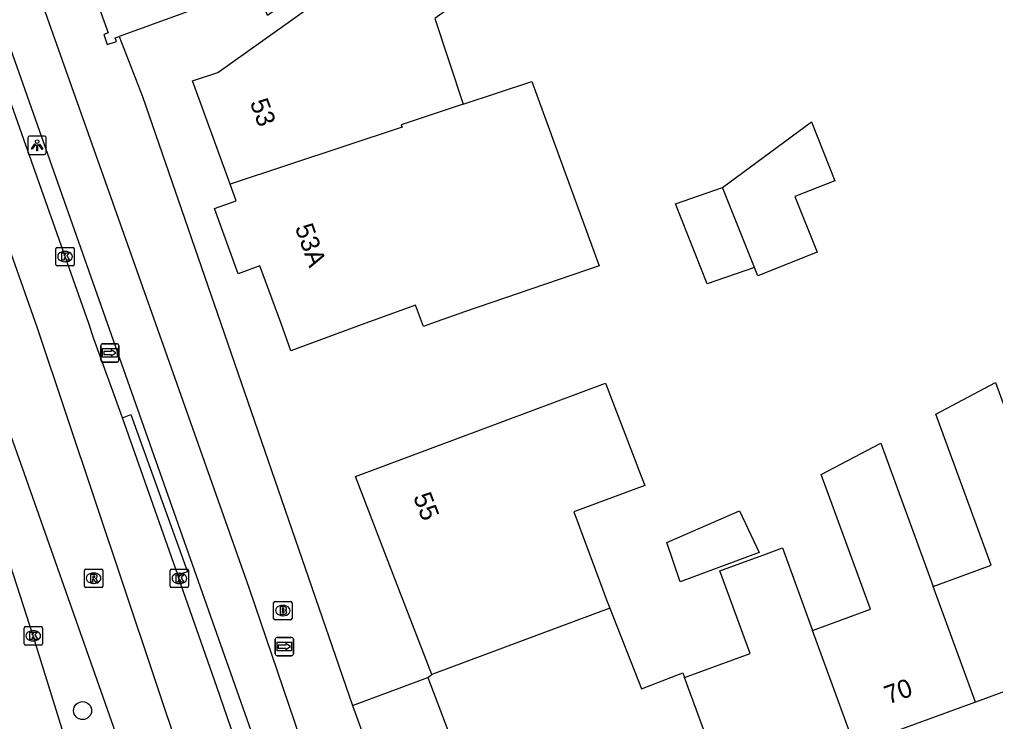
# Model space of a CAD drawing. Extents: x 161801 to 162379, y 382315 to 382832.
# Drawn here: x 161832.9 to 161885.9, y 382478.4 to 382516.5 of the extents above; entities that cross this region are included whole.
import ezdxf

# ---------------------------------------------------------------- set-up
doc = ezdxf.new("R2010")
doc.units = 0
for name, color, linetype in [('IMGEO_Boom', 7, 'Continuous'), ('IMGEO_Brandkraan', 7, 'Continuous'), ('IMGEO_Erf', 7, 'Continuous'), ('IMGEO_Fietspad_gesloten', 7, 'Continuous'), ('IMGEO_Kolk', 7, 'Continuous'), ('IMGEO_Lichtpunt', 7, 'Continuous'), ('IMGEO_OVBaan_gesloten', 7, 'Continuous'), ('IMGEO_Pand', 7, 'Continuous'), ('IMGEO_Pand_nummerreeks', 7, 'Continuous'), ('IMGEO_Rijbaan_lokaal_gesloten', 7, 'Continuous'), ('IMGEO_Rioolput', 7, 'Continuous'), ('IMGEO_Voetpad_open', 7, 'Continuous'), ('IMGEO_Wegwijzer', 7, 'Continuous')]:
    doc.layers.add(name, color=color, linetype=linetype)

msp = doc.modelspace()

# ---------------------------------------------------------------- linework, layer by layer
at = {"layer": 'IMGEO_Boom'}
msp.add_circle((161836.33, 382478.962), 0.489, dxfattribs=at)
at = {"layer": 'IMGEO_Brandkraan'}
for p, q in [((161846.714, 382483.977), (161846.714, 382484.829)), ((161846.789, 382484.903), (161847.641, 382484.903)), ((161847.715, 382484.829), (161847.715, 382483.977)), ((161847.202, 382484.683), (161847.227, 382484.683)), ((161847.641, 382483.903), (161846.789, 382483.903)), ((161847.225, 382484.123), (161847.2, 382484.123))]:
    msp.add_line(p, q, dxfattribs=at)
for points in [[(161846.714, 382483.977), (161846.714, 382484.829)], [(161846.789, 382484.903), (161847.641, 382484.903)], [(161847.715, 382484.829), (161847.715, 382483.977)], [(161847.062, 382484.603), (161847.062, 382484.203), (161847.275, 382484.203)], [(161847.293, 382484.603), (161847.062, 382484.603)], [(161847.241, 382484.522), (161847.187, 382484.522), (161847.187, 382484.446)], [(161847.187, 382484.446), (161847.24, 382484.446)], [(161847.249, 382484.37), (161847.187, 382484.37), (161847.187, 382484.289)], [(161847.187, 382484.289), (161847.249, 382484.289)], [(161847.641, 382483.903), (161846.789, 382483.903)]]:
    msp.add_lwpolyline(points, dxfattribs=at)
for centre, radius, start, end in [((161846.791, 382484.827), 0.0765, 91.552, 178.448), ((161846.791, 382484.827), 0.0765, 91.552, 178.448), ((161847.639, 382484.827), 0.0765, 1.552, 88.448), ((161847.639, 382484.827), 0.0765, 1.552, 88.448), ((161847.242, 382484.484), 0.0379, 267.8285, 90.9355), ((161847.25, 382484.329), 0.0404, 269.8759, 90.5077), ((161847.281, 382484.454), 0.251, 268.6676, 293.5347), ((161847.297, 382484.458), 0.145, 59.4692, 91.5367), ((161847.322, 382484.505), 0.0922, 285.5137, 58.1501), ((161847.327, 382484.313), 0.105, 301.3115, 78.989), ((161846.791, 382483.979), 0.0765, 181.552, 268.448), ((161846.791, 382483.979), 0.0765, 181.552, 268.448), ((161847.639, 382483.979), 0.0765, 271.552, 358.448), ((161847.639, 382483.979), 0.0765, 271.552, 358.448)]:
    msp.add_arc(centre, radius, start, end, dxfattribs=at)
for centre, major_axis, ratio, start_param, end_param in [((161847.201, 382484.403), (-0.387, 0.002), 0.722429, 4.712389, 7.853982), ((161847.226, 382484.403), (-0.39, 0.002), 0.717154, 1.570796, 4.712389)]:
    msp.add_ellipse(centre, major_axis=major_axis, ratio=ratio, start_param=start_param, end_param=end_param, dxfattribs=at)
at = {"layer": 'IMGEO_Erf'}
msp.add_lwpolyline([(161851.001, 382479.247), (161855.099, 382480.755)], dxfattribs=at)
at = {"layer": 'IMGEO_Fietspad_gesloten'}
for points in [[(161826.981, 382537.546), (161840.286, 382500), (161845.368, 382485.66), (161852.152, 382465.672)], [(161874.188, 382385.693), (161862.955, 382422.925), (161853.619, 382453.317), (161848.857, 382468.021), (161846.925, 382473.796), (161837.687, 382500), (161824.606, 382537.105)]]:
    msp.add_lwpolyline(points, dxfattribs=at)
at = {"layer": 'IMGEO_Kolk'}
for p, q in [((161834.879, 382503.22), (161834.879, 382504.072)), ((161834.954, 382504.146), (161835.806, 382504.146)), ((161835.367, 382503.926), (161835.392, 382503.926)), ((161835.88, 382504.072), (161835.88, 382503.22)), ((161835.39, 382503.366), (161835.365, 382503.366)), ((161835.806, 382503.146), (161834.954, 382503.146)), ((161841.093, 382485.723), (161841.093, 382486.575)), ((161841.168, 382486.649), (161842.02, 382486.649)), ((161841.581, 382486.429), (161841.606, 382486.429)), ((161842.094, 382486.575), (161842.094, 382485.723)), ((161841.604, 382485.869), (161841.579, 382485.869)), ((161842.02, 382485.649), (161841.168, 382485.649)), ((161833.149, 382482.601), (161833.149, 382483.453)), ((161833.224, 382483.527), (161834.076, 382483.527)), ((161833.637, 382483.307), (161833.662, 382483.307)), ((161834.15, 382483.453), (161834.15, 382482.601)), ((161833.66, 382482.747), (161833.635, 382482.747)), ((161834.076, 382482.527), (161833.224, 382482.527))]:
    msp.add_line(p, q, dxfattribs=at)
for points in [[(161834.879, 382503.22), (161834.879, 382504.072)], [(161834.954, 382504.146), (161835.806, 382504.146)], [(161835.2, 382503.846), (161835.323, 382503.846), (161835.323, 382503.695), (161835.453, 382503.846), (161835.617, 382503.846), (161835.471, 382503.695), (161835.624, 382503.446), (161835.472, 382503.446), (161835.387, 382503.61), (161835.323, 382503.543), (161835.323, 382503.446), (161835.2, 382503.446), (161835.2, 382503.846)], [(161835.88, 382504.072), (161835.88, 382503.22)], [(161835.806, 382503.146), (161834.954, 382503.146)], [(161841.093, 382485.723), (161841.093, 382486.575)], [(161841.168, 382486.649), (161842.02, 382486.649)], [(161841.414, 382486.349), (161841.537, 382486.349), (161841.537, 382486.198), (161841.667, 382486.349), (161841.831, 382486.349), (161841.685, 382486.198), (161841.838, 382485.949), (161841.686, 382485.949), (161841.601, 382486.113), (161841.537, 382486.046), (161841.537, 382485.949), (161841.414, 382485.949), (161841.414, 382486.349)], [(161842.094, 382486.575), (161842.094, 382485.723)], [(161842.02, 382485.649), (161841.168, 382485.649)], [(161833.149, 382482.601), (161833.149, 382483.453)], [(161833.224, 382483.527), (161834.076, 382483.527)], [(161833.47, 382483.227), (161833.593, 382483.227), (161833.593, 382483.076), (161833.723, 382483.227), (161833.887, 382483.227), (161833.741, 382483.076), (161833.894, 382482.827), (161833.742, 382482.827), (161833.657, 382482.991), (161833.593, 382482.924), (161833.593, 382482.827), (161833.47, 382482.827), (161833.47, 382483.227)], [(161834.15, 382483.453), (161834.15, 382482.601)], [(161834.076, 382482.527), (161833.224, 382482.527)]]:
    msp.add_lwpolyline(points, dxfattribs=at)
for centre, start, end in [((161834.956, 382504.07), 91.552, 178.448), ((161834.956, 382504.07), 91.552, 178.448), ((161835.804, 382504.07), 1.552, 88.448), ((161835.804, 382504.07), 1.552, 88.448), ((161834.956, 382503.222), 181.552, 268.448), ((161834.956, 382503.222), 181.552, 268.448), ((161835.804, 382503.222), 271.552, 358.448), ((161835.804, 382503.222), 271.552, 358.448), ((161841.17, 382486.573), 91.552, 178.448), ((161841.17, 382486.573), 91.552, 178.448), ((161842.018, 382486.573), 1.552, 88.448), ((161842.018, 382486.573), 1.552, 88.448), ((161841.17, 382485.725), 181.552, 268.448), ((161841.17, 382485.725), 181.552, 268.448), ((161842.018, 382485.725), 271.552, 358.448), ((161842.018, 382485.725), 271.552, 358.448), ((161833.226, 382483.451), 91.552, 178.448), ((161833.226, 382483.451), 91.552, 178.448), ((161834.074, 382483.451), 1.552, 88.448), ((161834.074, 382483.451), 1.552, 88.448), ((161833.226, 382482.603), 181.552, 268.448), ((161833.226, 382482.603), 181.552, 268.448), ((161834.074, 382482.603), 271.552, 358.448), ((161834.074, 382482.603), 271.552, 358.448)]:
    msp.add_arc(centre, 0.0765, start, end, dxfattribs=at)
for centre, major_axis, ratio, start_param, end_param in [((161835.366, 382503.646), (-0.387, 0.002), 0.722429, 4.712389, 7.853982), ((161835.391, 382503.646), (-0.39, 0.002), 0.717154, 1.570796, 4.712389), ((161841.58, 382486.149), (-0.387, 0.002), 0.722429, 4.712389, 7.853982), ((161841.605, 382486.149), (-0.39, 0.002), 0.717154, 1.570796, 4.712389), ((161833.636, 382483.027), (-0.387, 0.002), 0.722429, 4.712389, 7.853982), ((161833.661, 382483.027), (-0.39, 0.002), 0.717154, 1.570796, 4.712389)]:
    msp.add_ellipse(centre, major_axis=major_axis, ratio=ratio, start_param=start_param, end_param=end_param, dxfattribs=at)
at = {"layer": 'IMGEO_Lichtpunt'}
for p, q in [((161833.362, 382510.101), (161833.362, 382509.294)), ((161833.362, 382510.101), (161833.362, 382509.294)), ((161834.264, 382510.196), (161833.456, 382510.196)), ((161834.264, 382510.196), (161833.456, 382510.196)), ((161834.358, 382509.294), (161834.358, 382510.101)), ((161834.358, 382509.294), (161834.358, 382510.101)), ((161833.456, 382509.2), (161834.264, 382509.2)), ((161833.456, 382509.2), (161834.264, 382509.2))]:
    msp.add_line(p, q, dxfattribs=at)
for points in [[(161833.736, 382509.765), (161833.775, 382509.737), (161833.587, 382509.475), (161833.549, 382509.502), (161833.736, 382509.765)], [(161833.838, 382509.717), (161833.885, 382509.717), (161833.885, 382509.395), (161833.838, 382509.395), (161833.838, 382509.717)], [(161833.948, 382509.737), (161833.986, 382509.764), (161834.173, 382509.502), (161834.134, 382509.474), (161833.948, 382509.737)]]:
    msp.add_lwpolyline(points, dxfattribs=at)
msp.add_circle((161833.861, 382509.899), 0.0994, dxfattribs=at)
for centre, start, end in [((161833.456, 382510.101), 90, 180), ((161833.456, 382510.101), 90, 180), ((161834.264, 382510.101), 0, 90), ((161834.264, 382510.101), 0, 90), ((161833.456, 382509.294), 180, 270), ((161833.456, 382509.294), 180, 270), ((161834.264, 382509.294), 270, 0), ((161834.264, 382509.294), 270, 360)]:
    msp.add_arc(centre, 0.0946, start, end, dxfattribs=at)
at = {"layer": 'IMGEO_OVBaan_gesloten'}
msp.add_lwpolyline([(161855.242, 382413.135), (161855.195, 382413.368), (161849.721, 382431.019), (161844.598, 382447.699), (161839.128, 382465.362), (161833.649, 382483.027), (161828.156, 382500), (161822.731, 382516.012), (161822.311, 382517.164), (161816.518, 382533.648), (161806.006, 382563.637), (161805.816, 382564.034)], dxfattribs=at)
at = {"layer": 'IMGEO_Pand'}
for points in [[(161852.72, 382533.083), (161853.742, 382530.181), (161853.267, 382529.958), (161853.046, 382529.854), (161853.617, 382528.234), (161853.838, 382528.337), (161854.324, 382528.565), (161857.002, 382524.324), (161850.447, 382519.657), (161846.373, 382516.756), (161845.816, 382518.339), (161838.328, 382515.617)], [(161844.347, 382507.579), (161842.307, 382513.195), (161843.684, 382513.651), (161847.757, 382516.552), (161869.522, 382532.055), (161872.557, 382527.794), (161858.997, 382518.136), (161858.543, 382518.774), (161855.476, 382516.59), (161857.02, 382511.922)], [(161834.089, 382526.85), (161834.189, 382526.572), (161833.639, 382526.379), (161833.795, 382525.935), (161834.038, 382526.02), (161837.719, 382515.801), (161837.481, 382515.717), (161837.677, 382515.169), (161838.171, 382515.343), (161838.103, 382515.535), (161838.328, 382515.617)], [(161857.02, 382511.922), (161860.747, 382513.155), (161861.705, 382510.54), (161861.874, 382510.078), (161864.412, 382503.149), (161857.093, 382500.633), (161855.288, 382500), (161854.852, 382499.847), (161854.427, 382501.009), (161851.93, 382500.095), (161851.67, 382500), (161847.652, 382498.53), (161847.115, 382500), (161845.97, 382503.133), (161844.796, 382502.704), (161843.498, 382506.254), (161844.672, 382506.683), (161844.347, 382507.579)], [(161857.02, 382511.922), (161853.654, 382510.808), (161853.698, 382510.676), (161844.347, 382507.579)], [(161871.114, 382507.392), (161875.936, 382510.976), (161877.212, 382507.767), (161875.046, 382506.906), (161876.249, 382503.88), (161873.021, 382502.596), (161872.839, 382503.053)], [(161872.839, 382503.053), (161870.273, 382502.17), (161868.547, 382506.51), (161871.114, 382507.392)], [(161872.839, 382503.053), (161871.114, 382507.392)], [(161855.31, 382480.932), (161853.304, 382486.132), (161851.159, 382491.692), (161864.743, 382496.769), (161866.302, 382492.704), (161866.562, 382492.025), (161866.879, 382491.198), (161863.029, 382489.761), (161864.48, 382485.874), (161864.812, 382484.985), (161864.98, 382484.534)], [(161882.558, 382485.718), (161885.713, 382486.874), (161882.707, 382495.086), (161885.942, 382496.794), (161887.942, 382491.349)], [(161876.004, 382483.319), (161879.159, 382484.474), (161876.477, 382491.798), (161879.708, 382493.503), (161882.558, 382485.718)], [(161873.1, 382487.56), (161868.807, 382485.959), (161868.076, 382488.093), (161872.039, 382489.83), (161873.1, 382487.56)], [(161869.045, 382480.771), (161872.604, 382482.074), (161870.962, 382486.56), (161873.497, 382487.488), (161874.361, 382487.804), (161876.004, 382483.319)], [(161884.859, 382479.431), (161882.558, 382485.718)], [(161864.98, 382484.534), (161855.31, 382480.932)], [(161864.98, 382484.534), (161866.698, 382480.141), (161868.958, 382481.008), (161869.045, 382480.771)], [(161878.307, 382477.032), (161876.004, 382483.319)], [(161891.328, 382482.13), (161891.435, 382481.839), (161884.859, 382479.431)], [(161855.099, 382480.755), (161855.31, 382480.932)], [(161855.099, 382480.755), (161859.213, 382469.936)], [(161870.224, 382477.55), (161869.045, 382480.771)], [(161884.859, 382479.431), (161878.307, 382477.032)]]:
    msp.add_lwpolyline(points, dxfattribs=at)
at = {"layer": 'IMGEO_Rijbaan_lokaal_gesloten'}
for points in [[(161839.819, 382472.947), (161833.175, 382491.839), (161830.261, 382500), (161816.839, 382537.592), (161807.218, 382564.539), (161807.037, 382565.026)], [(161880.89, 382348.212), (161873.956, 382371.495), (161860.968, 382415.409), (161843.36, 382471.44), (161833.869, 382499.799), (161823.261, 382529.817), (161819.934, 382538.863), (161819.264, 382540.686)], [(161838.493, 382494.873), (161836.951, 382499.181), (161836.673, 382500), (161835.378, 382503.645), (161829.569, 382520.093), (161825.51, 382531.547)], [(161841.51, 382486.347), (161838.493, 382494.873)], [(161848.679, 382465.577), (161843.633, 382480.256), (161841.564, 382486.151), (161841.51, 382486.347)]]:
    msp.add_lwpolyline(points, dxfattribs=at)
at = {"layer": 'IMGEO_Rioolput'}
for p, q in [((161836.429, 382485.734), (161836.429, 382486.586)), ((161836.504, 382486.66), (161837.356, 382486.66)), ((161836.917, 382486.44), (161836.942, 382486.44)), ((161837.43, 382486.586), (161837.43, 382485.734)), ((161836.94, 382485.88), (161836.915, 382485.88)), ((161837.356, 382485.66), (161836.504, 382485.66))]:
    msp.add_line(p, q, dxfattribs=at)
for points in [[(161836.429, 382485.734), (161836.429, 382486.586)], [(161836.504, 382486.66), (161837.356, 382486.66)], [(161837.018, 382486.358), (161836.766, 382486.36), (161836.766, 382485.96)], [(161837.43, 382486.586), (161837.43, 382485.734)], [(161836.766, 382485.96), (161836.89, 382485.96), (161836.89, 382486.122), (161836.901, 382486.122)], [(161836.944, 382486.279), (161836.89, 382486.279), (161836.89, 382486.198)], [(161836.89, 382486.198), (161836.942, 382486.198)], [(161836.948, 382486.093), (161837.019, 382485.96), (161837.159, 382485.96), (161837.094, 382486.086)], [(161837.356, 382485.66), (161836.504, 382485.66)]]:
    msp.add_lwpolyline(points, dxfattribs=at)
for centre, radius, start, end in [((161836.506, 382486.584), 0.0765, 91.552, 178.448), ((161836.506, 382486.584), 0.0765, 91.552, 178.448), ((161837.017, 382486.248), 0.109, 350.3612, 89.416), ((161837.354, 382486.584), 0.0765, 1.552, 88.448), ((161837.354, 382486.584), 0.0765, 1.552, 88.448), ((161836.9, 382486.069), 0.0533, 26.0293, 88.6989), ((161836.926, 382486.387), 0.19, 274.7715, 282.9687), ((161836.95, 382486.183), 0.0964, 77.0061, 93.1865), ((161836.964, 382486.24), 0.0378, 276.6634, 79.6772), ((161837.015, 382486.248), 0.112, 277.5842, 350.9817), ((161836.999, 382486.033), 0.108, 29.5134, 73.7905), ((161836.506, 382485.736), 0.0765, 181.552, 268.448), ((161836.506, 382485.736), 0.0765, 181.552, 268.448), ((161837.354, 382485.736), 0.0765, 271.552, 358.448), ((161837.354, 382485.736), 0.0765, 271.552, 358.448)]:
    msp.add_arc(centre, radius, start, end, dxfattribs=at)
for centre, major_axis, ratio, start_param, end_param in [((161836.916, 382486.16), (-0.387, 0.002), 0.722429, 4.712389, 7.853982), ((161836.941, 382486.16), (-0.39, 0.002), 0.717154, 1.570796, 4.712389)]:
    msp.add_ellipse(centre, major_axis=major_axis, ratio=ratio, start_param=start_param, end_param=end_param, dxfattribs=at)
at = {"layer": 'IMGEO_Voetpad_open'}
for points in [[(161838.328, 382515.617), (161839.582, 382512.353), (161843.843, 382500), (161851.001, 382479.247)], [(161838.493, 382494.873), (161838.962, 382495.053), (161842.025, 382486.504), (161841.51, 382486.347)], [(161851.001, 382479.247), (161854.879, 382468.561)]]:
    msp.add_lwpolyline(points, dxfattribs=at)
at = {"layer": 'IMGEO_Wegwijzer'}
for p, q in [((161837.317, 382498.008), (161837.317, 382498.808)), ((161837.317, 382498.808), (161837.317, 382498.008)), ((161837.417, 382498.908), (161838.207, 382498.908)), ((161838.207, 382498.908), (161837.417, 382498.908)), ((161838.307, 382498.808), (161838.307, 382498.008)), ((161838.307, 382498.008), (161838.307, 382498.808)), ((161838.207, 382497.908), (161837.417, 382497.908)), ((161837.417, 382497.908), (161838.207, 382497.908)), ((161846.799, 382482.044), (161846.799, 382482.844)), ((161846.799, 382482.844), (161846.799, 382482.044)), ((161846.899, 382482.944), (161847.689, 382482.944)), ((161847.689, 382482.944), (161846.899, 382482.944)), ((161847.789, 382482.844), (161847.789, 382482.044)), ((161847.789, 382482.044), (161847.789, 382482.844)), ((161847.689, 382481.944), (161846.899, 382481.944)), ((161846.899, 382481.944), (161847.689, 382481.944))]:
    msp.add_line(p, q, dxfattribs=at)
for points in [[(161837.418, 382498.64), (161838.206, 382498.64), (161838.206, 382498.176), (161837.418, 382498.176), (161837.418, 382498.64)], [(161837.483, 382498.492), (161837.483, 382498.408), (161837.483, 382498.324), (161837.894, 382498.324), (161837.894, 382498.241), (161838.141, 382498.408), (161837.894, 382498.575), (161837.894, 382498.492), (161837.483, 382498.492)], [(161846.9, 382482.676), (161847.688, 382482.676), (161847.688, 382482.212), (161846.9, 382482.212), (161846.9, 382482.676)], [(161846.965, 382482.528), (161846.965, 382482.444), (161846.965, 382482.36), (161847.376, 382482.36), (161847.376, 382482.277), (161847.623, 382482.444), (161847.376, 382482.611), (161847.376, 382482.528), (161846.965, 382482.528)]]:
    msp.add_lwpolyline(points, dxfattribs=at)
for centre, start, end in [((161837.417, 382498.808), 90, 180), ((161837.417, 382498.808), 90, 180), ((161838.207, 382498.808), 0, 90), ((161838.207, 382498.808), 360, 90), ((161837.417, 382498.008), 180, 270), ((161837.417, 382498.008), 180, 270), ((161838.207, 382498.008), 270, 0), ((161838.207, 382498.008), 270, 0), ((161846.899, 382482.844), 90, 180), ((161846.899, 382482.844), 90, 180), ((161847.689, 382482.844), 0, 90), ((161847.689, 382482.844), 360, 90), ((161846.899, 382482.044), 180, 270), ((161846.899, 382482.044), 180, 270), ((161847.689, 382482.044), 270, 0), ((161847.689, 382482.044), 270, 0)]:
    msp.add_arc(centre, 0.1, start, end, dxfattribs=at)

# ---------------------------------------------------------------- texts
at = {"layer": 'IMGEO_Pand_nummerreeks'}
for s, rotation, p in [('53', 289.9598, (161845.414, 382512.024)), ('53A', 289.6637, (161847.862, 382505.228)), ('55', 291.0961, (161854.285, 382490.591)), ('70', 20.1108, (161880.125, 382479.295))]:
    msp.add_text(s, height=1, rotation=rotation, dxfattribs=at).set_placement(p)

doc.saveas('drawing.dxf')
